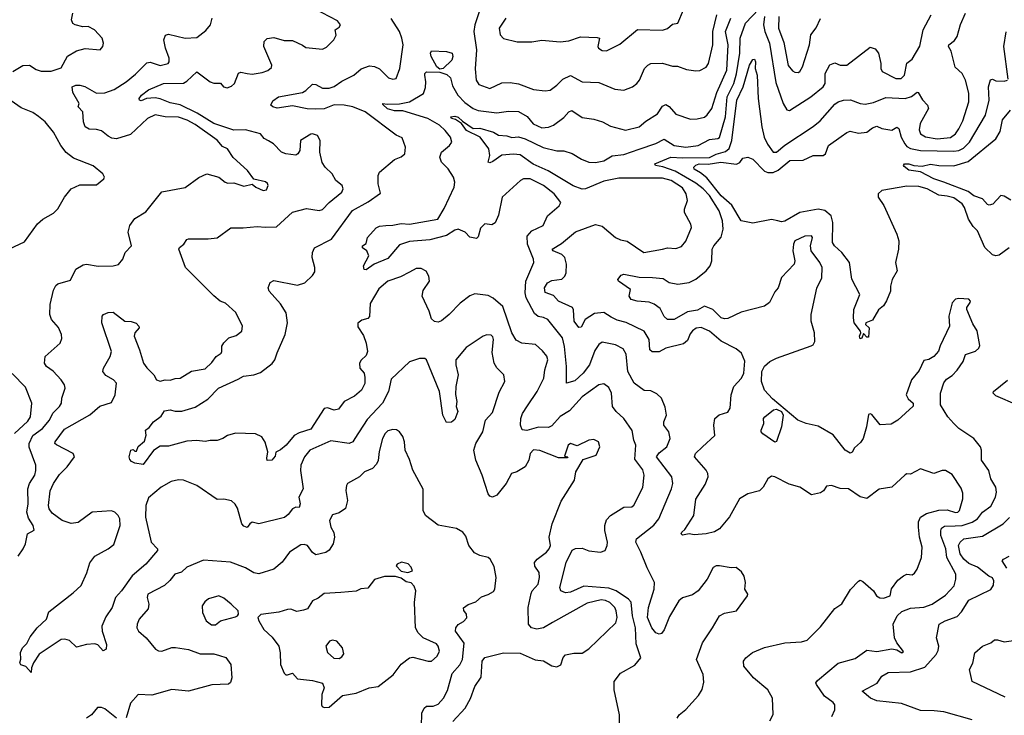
# Model space of a CAD drawing. Extents: x 1954683 to 2060285, y 904798 to 1016299.
# Tile 288 of 472: x 1989987 to 1995866, y 978962 to 983116. Entities that reach past the tile are written whole.
import ezdxf

# ---------------------------------------------------------------- set-up
doc = ezdxf.new("R2010")
doc.units = 0

msp = doc.modelspace()

# ---------------------------------------------------------------- linework, layer by layer
at = {"layer": '0CON10XD'}
for points in [[(1993167.8, 979515), (1993115, 979484.5), (1993075.6, 979475.6), (1993043.8, 979483.8), (1993024.5, 979505), (1993022.3, 979605), (1993041.1, 979688.9), (1993046.9, 979705), (1993082.9, 979745), (1993091.1, 979785), (1993087.9, 979815), (1993062.1, 979852.1), (1993060.6, 979875), (1993076.7, 979895), (1993132.9, 979935), (1993149.1, 979955), (1993155.4, 979975), (1993147.5, 980025), (1993166.5, 980105), (1993219.4, 980240.6), (1993298.8, 980365), (1993306.7, 980415), (1993350.9, 980489.1), (1993428.1, 980515), (1993450, 980565), (1993442.5, 980595), (1993415, 980608.8), (1993385, 980604.3), (1993315, 980570), (1993275, 980585.7), (1993262.5, 980575), (1993240, 980510), (1993260, 980505), (1993255, 980500), (1993205, 980500), (1993092.6, 980542.6), (1993055, 980546.6), (1993034.2, 980525), (1993027.1, 980485), (1993005, 980445.6), (1992955, 980415.6), (1992922.5, 980405), (1992892.5, 980345), (1992835, 980275.6), (1992810, 980265), (1992795, 980271.2), (1992784.5, 980284.5), (1992749.2, 980395), (1992709.7, 980485), (1992698.8, 980545), (1992710, 980585), (1992751.8, 980655), (1992768.5, 980725), (1992809.1, 980770.9), (1992849.4, 980890.6), (1992883.8, 980955), (1992877.5, 980995), (1992835.8, 981035.8), (1992819.6, 981065), (1992808.3, 981128.3), (1992815.7, 981205.7), (1992812.3, 981222.3), (1992802.4, 981232.4), (1992776.6, 981233.4), (1992754.2, 981225.8), (1992652.2, 981157.8), (1992592, 981085), (1992591.1, 981055), (1992604.3, 980995.7), (1992590.6, 980925), (1992588.3, 980878.3), (1992596, 980835), (1992593.8, 980805), (1992603.3, 980775), (1992585, 980727.5), (1992565, 980712.5), (1992535, 980710), (1992513.6, 980753.6), (1992494.3, 980895), (1992416.7, 981085), (1992405, 981092.5), (1992375, 981093.3), (1992315, 981072), (1992205, 980970), (1992188.9, 980895), (1992153.9, 980825), (1992061.8, 980728.2), (1991987.9, 980615), (1991975, 980594.4), (1991955, 980584.5), (1991845, 980600), (1991719.4, 980545), (1991687.5, 980505), (1991666.1, 980455), (1991663.9, 980423.9), (1991678.9, 980315), (1991654.4, 980265), (1991661.2, 980225), (1991656.4, 980203.6), (1991635, 980203.8), (1991615, 980194.2), (1991589.8, 980160.2), (1991567.6, 980142.4), (1991415, 980105.4), (1991375, 980114.4), (1991360, 980105), (1991345, 980082.5), (1991325, 980090.8), (1991313.3, 980105), (1991287.8, 980197.8), (1991273.5, 980223.5), (1991251.7, 980241.7), (1991205, 980252.9), (1991165, 980250), (1991044, 980334), (1990965, 980366.2), (1990935, 980367.5), (1990891.8, 980358.2), (1990832.5, 980325), (1990755, 980261.3), (1990739, 980215), (1990737.2, 980145), (1990771.2, 979995), (1990810, 979955), (1990810, 979945), (1990740.6, 979865), (1990657.5, 979795), (1990594.6, 979705), (1990558.5, 979665), (1990538.2, 979605), (1990500.9, 979549.1), (1990478.2, 979495), (1990478.5, 979465), (1990504.2, 979385), (1990503.6, 979356.4), (1990485, 979346.7), (1990452.4, 979382.4), (1990435, 979388.9), (1990385, 979384.2), (1990325, 979368.6), (1990285, 979408.1), (1990256.4, 979416.4), (1990235, 979414.4), (1990103.1, 979326.9), (1990069.2, 979275), (1990058, 979245), (1990055, 979217.5), (1990023.8, 979253.8), (1989993.9, 979263.9), (1989987.5, 979275), (1989993.6, 979296.4), (1989992.3, 979337.7), (1990004, 979365), (1990029.6, 979390.4), (1990049.5, 979430.5), (1990091.2, 979485), (1990146.2, 979535), (1990160.5, 979579.5), (1990307, 979693), (1990353.7, 979736.3), (1990388.1, 979811.9), (1990405, 979871.9), (1990435, 979912.9), (1990514.4, 979955), (1990549.1, 979980.9), (1990585.8, 980094.2), (1990584.3, 980135), (1990575.7, 980155), (1990555, 980174.7), (1990535, 980183.2), (1990420, 980175), (1990335, 980114), (1990295, 980107.3), (1990240, 980125), (1990179.8, 980169.8), (1990163.1, 980195), (1990158.6, 980215), (1990168, 980302), (1990188.2, 980345), (1990225, 980399.6), (1990270, 980445), (1990314.3, 980505), (1990305.8, 980525), (1990206.7, 980576.7), (1990196.2, 980585), (1990198.6, 980595), (1990255, 980669.5), (1990405, 980756.8), (1990465, 980807.8), (1990535, 980829.2), (1990557.1, 980875), (1990564.4, 980945), (1990546.9, 980965), (1990500.2, 980990.2), (1990483.5, 981015), (1990486.2, 981035), (1990527.3, 981105), (1990535.9, 981135), (1990477.5, 981305), (1990478.8, 981345), (1990487.5, 981355), (1990515, 981366.7), (1990545, 981370), (1990615, 981315.6), (1990652.5, 981312.5), (1990683.2, 981303.2), (1990698.8, 981285), (1990699.2, 981275), (1990674.7, 981245.3), (1990670, 981225), (1990702.7, 981145), (1990726.5, 981065), (1990745, 981037.1), (1990786.9, 980995), (1990804.4, 980965), (1990825, 980957.8), (1990855, 980964.5), (1990885, 980962.2), (1990915, 980973.1), (1990944.5, 980975.5), (1991013.1, 981016.9), (1991095, 981030.6), (1991135, 981069.2), (1991160, 981105), (1991188.9, 981125), (1991194.4, 981135), (1991194.5, 981165.5), (1991205, 981186.2), (1991235, 981216.2), (1991279.5, 981230.5), (1991312.5, 981255), (1991316.2, 981285), (1991276.4, 981366.4), (1991215, 981422), (1991184.5, 981434.5), (1991145, 981465.7), (1990977.1, 981635), (1990937.5, 981745), (1990941.2, 981755), (1990966, 981775), (1990985, 981803.8), (1990995, 981807.1), (1991112.7, 981807.3), (1991165, 981814), (1991247, 981873), (1991322.1, 981872.1), (1991405, 981881.4), (1991455, 981875.8), (1991520.5, 981879.5), (1991615, 981965.4), (1991698.6, 981988.6), (1991775, 981977.1), (1991795, 981982.5), (1991834.2, 982025), (1991910, 982085), (1991918.6, 982105), (1991911.9, 982125), (1991874.5, 982154.5), (1991851.9, 982195), (1991811.1, 982235), (1991793.4, 982263.4), (1991779.5, 982325), (1991781.2, 982395), (1991764.1, 982424.1), (1991735, 982433.8), (1991725, 982431.2), (1991662.9, 982395), (1991659.5, 982335), (1991648.1, 982315), (1991635, 982305.8), (1991575, 982314.2), (1991550, 982325), (1991502, 982375), (1991472.9, 982392.9), (1991446.6, 982406.6), (1991425, 982434.4), (1991335, 982457.6), (1991265, 982455.3), (1991145, 982496.4), (1991047.2, 982557.2), (1990945, 982607.3), (1990885, 982619.3), (1990825, 982643.5), (1990795, 982648.4), (1990744.6, 982645.4), (1990712, 982632), (1990701.2, 982635), (1990700.8, 982645), (1990714.4, 982665), (1990755, 982697.5), (1990845.6, 982734.4), (1990965, 982736.2), (1990985, 982747.8), (1991045, 982804.2), (1991125, 982744.4), (1991145, 982736.9), (1991185, 982735.8), (1991204.6, 982714.6), (1991225, 982708.1), (1991252, 982718), (1991270, 982735), (1991292.8, 982797.2), (1991307.9, 982802.1), (1991345, 982793.8), (1991375, 982790), (1991435, 982800.9), (1991468.1, 982811.9), (1991490.3, 982829.7), (1991491.9, 982845), (1991444.4, 982955), (1991445.7, 982985), (1991465, 983003.1), (1991505, 983009.6), (1991565, 982991.4), (1991615, 982991.1), (1991674.5, 982964.5), (1991695, 982949.2), (1991795, 982940), (1991817.9, 982952.1), (1991862.5, 982995), (1991875.8, 983024.2), (1991871.2, 983055), (1991895, 983071.2), (1991902, 983085), (1991885, 983108.6), (1991610, 983255)], [(1989945, 982805.6), (1990005, 982841.4), (1990045, 982844.4), (1990085, 982818.6), (1990115, 982809.2), (1990175, 982808.9), (1990235, 982829.2), (1990272.6, 982897.4), (1990325, 982929.2), (1990377, 982943), (1990467.5, 982935), (1990482.5, 982955), (1990486.7, 982975), (1990480, 983005), (1990434.3, 983054.3), (1990395, 983074.3), (1990363.6, 983073.6), (1990317.5, 983085), (1990305, 983093.8), (1990296, 983115), (1990304, 983155)], [(1993824.7, 981745.3), (1993855, 981753.6), (1993905, 981749.5), (1993938.5, 981761.5), (1993965, 981794), (1993997.8, 981875), (1993994.4, 981895), (1993955.6, 981965), (1993956.7, 981985), (1993973.8, 982035), (1993967.3, 982075), (1993945, 982110.7), (1993876.9, 982155), (1993825, 982168.6), (1993565, 982168.9), (1993475, 982150.6), (1993365, 982105.9), (1993345, 982104.1), (1993292.6, 982122.6), (1993142.7, 982212.7), (1993053.3, 982253.3), (1992975, 982309.3), (1992935, 982312.5), (1992865, 982306.9), (1992811.2, 982268.8), (1992795, 982260), (1992784.7, 982264.7), (1992794, 982305), (1992787.5, 982345), (1992736.2, 982415), (1992655, 982453.3), (1992625.8, 982495.8), (1992588.8, 982518.8), (1992564.4, 982525), (1992560.8, 982535), (1992585, 982539.3), (1992605, 982534.4), (1992630, 982510), (1992695, 982466.4), (1992735, 982468.1), (1992815, 982443.1), (1992846.5, 982426.5), (1992895, 982422.5), (1992925, 982412.3), (1992965, 982415.3), (1993005, 982404.2), (1993112.7, 982352.7), (1993195, 982332.9), (1993235, 982333.1), (1993285, 982317.5), (1993342, 982282), (1993385, 982265.2), (1993425, 982262.3), (1993475, 982273.7), (1993525, 982302.5), (1993595, 982311.6), (1993685, 982342.2), (1993785, 982375.8), (1993835, 982402), (1993895, 982364.8), (1993965, 982353.9), (1994038, 982365), (1994105, 982399.4), (1994154.7, 982405.3), (1994165, 982411.8), (1994200.5, 982535), (1994210.9, 982655), (1994250.5, 982735), (1994267.5, 982792.5), (1994287, 982915), (1994288.4, 983005), (1994320, 983095), (1994400.5, 983179.5)], [(1992731.7, 983168.3), (1992705.2, 983085), (1992698.9, 983045), (1992714.2, 982935), (1992707.1, 982822.9), (1992712.3, 982755), (1992728.3, 982728.3), (1992795, 982705.4), (1992865, 982738.2), (1992915, 982741.5), (1992965, 982732.9), (1993055, 982699.6), (1993125, 982690.5), (1993155, 982695.6), (1993195, 982725.5), (1993229, 982761), (1993275, 982782.2), (1993345, 982744.4), (1993445, 982740.9), (1993541.1, 982701.1), (1993595, 982695.7), (1993646.2, 982715), (1993672.5, 982735), (1993687.8, 982755), (1993717.5, 982825), (1993736.9, 982845), (1993755, 982853.8), (1993825, 982855.4), (1993885, 982839.1), (1993915, 982838.5), (1993968, 982818), (1994025, 982809.5), (1994048.3, 982811.7), (1994085, 982831.4), (1994100, 982855), (1994126.5, 982965), (1994124.7, 983045), (1994149.6, 983145)], [(1992890, 983125), (1992850, 983065), (1992855.6, 983025), (1992875, 983002.5), (1992957.3, 982982.7), (1993045, 982982.9), (1993105, 982994.3), (1993215, 982982.9), (1993265, 982989.1), (1993335, 983012.5), (1993435, 983010), (1993449.2, 983005), (1993438, 982955), (1993443.8, 982945), (1993465, 982932), (1993490.5, 982929.5), (1993570.6, 982969.4), (1993675, 983058), (1993825, 983052.5), (1993855, 983063.8), (1993885, 983090), (1993916.7, 983095), (1993951.2, 983175)], [(1994434, 983135), (1994428.1, 983085), (1994435.3, 983045), (1994463.9, 982975), (1994501.3, 982741.3), (1994546.2, 982616.2), (1994568.3, 982578.3), (1994583.6, 982573.6), (1994710, 982655), (1994785, 982715.5), (1994796.8, 982735), (1994796.5, 982795), (1994825, 982846.2), (1994855, 982858), (1994885, 982844), (1994925, 982844.2), (1995065, 982951.2), (1995095, 982941.2), (1995115, 982916.2), (1995128.5, 982855), (1995127.8, 982825), (1995136.4, 982806.4), (1995218.8, 982765), (1995250.8, 982765), (1995269.5, 982785), (1995283.3, 982856.7), (1995315, 982880), (1995361.9, 982958.1), (1995380.6, 983055), (1995428.5, 983145)], [(1994905.8, 982634.2), (1994947.8, 982637.8), (1995005, 982614.4), (1995035, 982612), (1995085, 982620.6), (1995158.2, 982651.8), (1995275, 982644.6), (1995312, 982658), (1995345, 982683.5), (1995351.8, 982681.8), (1995378.1, 982638.1), (1995406.9, 982605), (1995414.3, 982585), (1995363.4, 982496.6), (1995358, 982458), (1995364.8, 982434.8), (1995396.4, 982416.4), (1995465, 982405.2), (1995545, 982412.8), (1995575.5, 982435), (1995595, 982464.4), (1995617.5, 982512.5), (1995654.2, 982625.8), (1995653.4, 982676.6), (1995634.7, 982755), (1995613.6, 982793.6), (1995572.9, 982832.9), (1995548.3, 982928.3), (1995532.5, 982955), (1995534.5, 982965.5), (1995569.1, 982990.9), (1995585.5, 983015), (1995603.7, 983086.3), (1995634.3, 983155.7)], [(1989978.3, 979911.7), (1990007.5, 979955), (1990022, 979985), (1990033.3, 980045), (1990072.3, 980067.7), (1990066.5, 980095), (1990039.5, 980139.5), (1990029.1, 980175), (1990038.1, 980225), (1990035.8, 980315), (1990045.8, 980345), (1990077.5, 980395), (1990084, 980424), (1990082.3, 980455), (1990042.7, 980562.7), (1990043, 980585), (1990065, 980632.5), (1990123.2, 980675), (1990163.8, 980725), (1990185, 980766.5), (1990225.4, 980805), (1990235.4, 980825), (1990238.1, 980855), (1990257.5, 980915), (1990254.2, 980935), (1990235, 980965.8), (1990187, 981017), (1990147.5, 981045), (1990134.3, 981065), (1990138, 981105), (1990228.8, 981185), (1990238.8, 981211.2), (1990235.8, 981235.8), (1990217.7, 981277.7), (1990177.1, 981325), (1990166.2, 981356.2), (1990169, 981415), (1990189.4, 981500.6), (1990202, 981528), (1990215, 981537.5), (1990289.5, 981560.5), (1990322.5, 981625), (1990365, 981651.2), (1990385, 981655.4), (1990455, 981642.9), (1990544.3, 981645.7), (1990575.8, 981654.2), (1990603.3, 981685), (1990616.7, 981725), (1990653.8, 981765), (1990634, 981846), (1990643.8, 981886.2), (1990675, 981928), (1990740.9, 981969.1), (1990835, 982087.5), (1990975.5, 982114.5), (1991056.8, 982173.2), (1991105, 982194.4), (1991176.7, 982175), (1991214.5, 982144.5), (1991229.7, 982139.7), (1991265, 982142), (1991325, 982121.9), (1991375, 982133.8), (1991395.9, 982115.9), (1991440, 982095), (1991459.7, 982100.3), (1991471.1, 982125), (1991467.3, 982137.3), (1991455, 982146.5), (1991385, 982162.5), (1991346.2, 982215), (1991262.2, 982292.2), (1991226.9, 982345), (1991198.3, 982358.3), (1991165.4, 982395.4), (1991035, 982489.4), (1990987.1, 982515), (1990935, 982533.3), (1990854.7, 982535.3), (1990795, 982547.3), (1990749.2, 982525), (1990649, 982431), (1990564.6, 982404.6), (1990537.6, 982407.6), (1990515, 982419.6), (1990475, 982452.2), (1990445, 982460.7), (1990401.5, 982461.5), (1990377.1, 982475), (1990367.5, 982505), (1990363.3, 982565), (1990336, 982595), (1990341.1, 982615), (1990305, 982680), (1990300.8, 982715), (1990322.5, 982725), (1990345, 982724.5), (1990375, 982715.9), (1990445, 982677.3), (1990495, 982678.5), (1990551, 982699), (1990622.5, 982745), (1990679.2, 982790.8), (1990745, 982857.8), (1990765, 982861.1), (1990825, 982842.3), (1990873.8, 982855), (1990880, 982865), (1990880, 982885), (1990857.5, 982945), (1990848.1, 982995), (1990857.3, 983022.7), (1990875, 983028.6), (1990975, 983006.4), (1991045, 983010), (1991098.3, 983051.7), (1991126.2, 983085), (1991135.8, 983124.2)], [(1993568, 978915), (1993567.9, 978965), (1993536.4, 979113.6), (1993536, 979164), (1993575, 979213.8), (1993659.1, 979260.9), (1993695.7, 979304.3), (1993668.2, 979388.2), (1993663, 979485), (1993645.5, 979555), (1993637.4, 979637.4), (1993622, 979655), (1993547.8, 979705), (1993505, 979720.1), (1993355, 979732.6), (1993275, 979697.7), (1993245, 979693.1), (1993218.8, 979705), (1993211.4, 979725), (1993249.5, 979875), (1993285, 979948.8), (1993305, 979958.8), (1993345, 979960), (1993384.5, 979944.5), (1993455, 979936.2), (1993481.9, 979945), (1993495.6, 979975), (1993496.9, 979995), (1993480, 980065), (1993481.5, 980095), (1993491.4, 980128.6), (1993515, 980154.2), (1993595, 980204), (1993642.5, 980207.5), (1993653, 980217), (1993708.6, 980321.4), (1993715.8, 980395), (1993706.8, 980426.8), (1993660.7, 980490.7), (1993666.7, 980575), (1993653.1, 980605), (1993643.4, 980663.4), (1993594.3, 980734.3), (1993548.9, 980775), (1993526.7, 980805), (1993521.3, 980885), (1993505, 980919.5), (1993475, 980941.8), (1993445, 980935.5), (1993345, 980863.8), (1993270.6, 980779.4), (1993215, 980746.5), (1993165, 980689.5), (1993145, 980679.6), (1993085, 980682.7), (1993015, 980661.8), (1992986.4, 980666.4), (1992976.9, 980695), (1992979.4, 980735), (1992989.7, 980765), (1993019.4, 980810.6), (1993076.2, 980895), (1993116.9, 980975), (1993121.8, 981025), (1993139.6, 981085), (1993135, 981105.8), (1993108.8, 981138.8), (1993065.8, 981175.8), (1992985, 981184.7), (1992951.3, 981201.3), (1992926.4, 981246.4), (1992872.3, 981402.3), (1992813.4, 981453.4), (1992785, 981468.1), (1992705, 981477.8), (1992675, 981466.7), (1992616.4, 981423.6), (1992551.4, 981355), (1992505, 981317.5), (1992485, 981309.2), (1992463, 981313), (1992445, 981328.8), (1992431.2, 981375), (1992389.6, 981465), (1992395, 981498.8), (1992434.2, 981555), (1992430, 981585), (1992413.2, 981613.2), (1992385, 981630.8), (1992355, 981629.2), (1992315, 981608.6), (1992259.8, 981580.2), (1992185.3, 981554.7), (1992131.7, 981508.3), (1992079.4, 981420.6), (1992075, 981343.3), (1992065, 981331.2), (1992028.8, 981321.2), (1992005, 981302.5), (1992005, 981282.5), (1992039.3, 981229.3), (1992055.7, 981185), (1992064, 981135), (1992055, 981110), (1992025, 981083.3), (1992016.2, 981065), (1992018.6, 981035), (1992043.1, 981005), (1992048.4, 980978.4), (1992047, 980943), (1992027.3, 980902.7), (1991985, 980866.7), (1991923.8, 980835), (1991890.3, 980789.7), (1991865, 980784.4), (1991825, 980796.9), (1991805, 980794.4), (1991725, 980671.1), (1991655, 980649.3), (1991626.6, 980633.4), (1991578.1, 980575), (1991545, 980546.2), (1991517, 980533), (1991511.7, 980508.3), (1991493.3, 980485), (1991465, 980482.9), (1991462.9, 980497.1), (1991468, 980535), (1991452.5, 980592.5), (1991433.3, 980625), (1991395, 980642), (1991275, 980646.2), (1991227, 980633), (1991200, 980615), (1991165, 980602.5), (1991125, 980603.3), (1991095, 980596.2), (1991045, 980602), (1990985, 980598.1), (1990875, 980568.6), (1990825, 980569.2), (1990786.1, 980543.9), (1990725, 980458.8), (1990675, 980467.5), (1990655, 980477.5), (1990645, 980490), (1990641.2, 980505), (1990650, 980545), (1990665, 980550), (1990675, 980540), (1990685, 980540), (1990693.6, 980566.4), (1990731.7, 980598.3), (1990742.5, 980635), (1990737.5, 980665), (1990759.7, 980680.3), (1990785, 980713.8), (1990831.7, 980748.3), (1990850.8, 980779.2), (1990885, 980785.8), (1990915, 980777.5), (1990955, 980778.6), (1991035, 980802.7), (1991109.9, 980850.1), (1991172.9, 980915), (1991290.6, 980969.4), (1991323.4, 980986.6), (1991385, 980995.3), (1991425, 981008.7), (1991495, 981061.8), (1991511.1, 981085), (1991523.3, 981126.7), (1991571.2, 981235), (1991585.5, 981305), (1991577.5, 981365), (1991545, 981418.6), (1991475.7, 981495), (1991470.8, 981515), (1991483.2, 981546.8), (1991505, 981558), (1991645, 981530.9), (1991689.2, 981545), (1991735, 981587.5), (1991749.4, 981610.6), (1991749.6, 981635), (1991733.8, 981696.2), (1991735.5, 981725), (1991746.3, 981753.7), (1991847.8, 981805), (1991974, 981976), (1992068, 982028), (1992140.8, 982079.2), (1992128, 982135), (1992128, 982185), (1992136.2, 982205), (1992225, 982280), (1992265, 982297.5), (1992285.8, 982315), (1992290.6, 982355), (1992269.8, 982409.8), (1992235, 982426.9), (1992050.4, 982565), (1991975.8, 982595), (1991925, 982604.8), (1991865, 982606.9), (1991805, 982583.4), (1991755, 982580.7), (1991704.1, 982584.1), (1991615, 982601.3), (1991525, 982587.5), (1991497.5, 982595), (1991486.7, 982605), (1991498.8, 982631.2), (1991531.2, 982655), (1991675, 982680.4), (1991695, 982691.9), (1991735, 982730.8), (1991755, 982728.1), (1991795, 982706.5), (1991835, 982707.7), (1991865, 982717.1), (1991910.7, 982749.3), (1991982.5, 982785), (1992025, 982823.1), (1992075, 982839.4), (1992105, 982835.7), (1992135, 982822), (1992189.4, 982769.4), (1992215, 982760.6), (1992235, 982764.4), (1992256.4, 982825), (1992275.7, 982965), (1992269.1, 983005), (1992253.8, 983045), (1992205, 983122.5)], [(1993696, 979936), (1993665.3, 979995), (1993670.3, 980015), (1993772.6, 980097.4), (1993803.6, 980135), (1993879.6, 980315), (1993886.4, 980345), (1993880, 980385), (1993788.9, 980505), (1993805, 980530), (1993851.9, 980565), (1993870.8, 980615), (1993863.1, 980655), (1993832.7, 980695), (1993832.8, 980715), (1993848.5, 980755), (1993841.7, 980801.7), (1993819.2, 980855), (1993792, 980882), (1993755, 980900), (1993715, 980901.9), (1993655.3, 980945.3), (1993618.2, 981015), (1993607.4, 981117.4), (1993589.4, 981149.4), (1993543.9, 981173.9), (1993465, 981189.1), (1993445, 981176.4), (1993420.2, 981139.8), (1993388.8, 981055), (1993351.8, 981005), (1993301.7, 980958.3), (1993252, 980945), (1993252.6, 981045), (1993240.7, 981165), (1993227.7, 981215), (1993140.8, 981325), (1993115, 981337.8), (1993083.1, 981343.1), (1993061.4, 981361.4), (1993011, 981455), (1993005.9, 981485), (1993008.4, 981555), (1993056, 981665), (1993054, 981685), (1993019.3, 981775), (1993016.2, 981823.8), (1993045, 981855.6), (1993112.7, 981887.3), (1993139.2, 981945), (1993208, 982005), (1993218.6, 982025), (1993177.8, 982075), (1993115.2, 982125.2), (1993035, 982165.5), (1992995.6, 982164.4), (1992978, 982155), (1992868.6, 982055), (1992845, 981947.5), (1992826.8, 981903.2), (1992805, 981891.2), (1992765, 981897.5), (1992739.3, 981870.7), (1992725, 981820), (1992715, 981810), (1992675, 981816.7), (1992646.8, 981846.8), (1992604.5, 981864.5), (1992585, 981859.6), (1992535, 981827.1), (1992435, 981801.1), (1992315, 981792.1), (1992255, 981771.1), (1992185, 981690), (1992103.9, 981656.1), (1992055, 981621.2), (1992043.9, 981623.9), (1992039.2, 981645), (1992072.5, 981705), (1992060, 981735), (1992033, 981753), (1992033.3, 981765), (1992055, 981780), (1992063.3, 981815), (1992115, 981872), (1992135, 981882.9), (1992172.5, 981887.5), (1992215, 981888.1), (1992265, 981898.2), (1992315, 981894.6), (1992482.9, 981925), (1992521.5, 981988.5), (1992581.8, 982115), (1992585.3, 982145), (1992577.2, 982175), (1992545.4, 982225.4), (1992505, 982264), (1992495.7, 982295), (1992505, 982323.8), (1992553.8, 982365), (1992567.1, 982385), (1992559.1, 982415), (1992526.9, 982455), (1992492.7, 982485), (1992424.5, 982525), (1992275, 982571.1), (1992225, 982572.3), (1992183.4, 982583.4), (1992155, 982610), (1992155, 982616), (1992180.9, 982610.9), (1992255, 982614), (1992315, 982625.3), (1992398.2, 982675), (1992410.1, 982710.1), (1992412.2, 982745), (1992405.2, 982785), (1992406, 982795), (1992415, 982803.4), (1992495, 982801.9), (1992537.7, 982787.7), (1992558.6, 982768.6), (1992570.3, 982720.3), (1992603.8, 982665), (1992645, 982621.9), (1992695, 982585.3), (1992725, 982573.1), (1992835, 982560.4), (1992905, 982570), (1992965, 982566.9), (1993017.6, 982537.6), (1993053.1, 982493.1), (1993105, 982470.8), (1993145, 982473.2), (1993175, 982485.3), (1993235, 982531.1), (1993265, 982565.6), (1993284.2, 982574.2), (1993345, 982531.4), (1993415, 982521.9), (1993466.1, 982506.1), (1993515, 982479.7), (1993605, 982456.1), (1993684.8, 982475.2), (1993725, 982510.4), (1993795, 982553.1), (1993825, 982598.6), (1993845, 982610), (1993865, 982597.1), (1993905, 982551.1), (1993992.1, 982522.1), (1994033, 982523), (1994075, 982534.6), (1994092.7, 982547.3), (1994120, 982585), (1994148.8, 982681.2), (1994210, 982815), (1994217.4, 982965), (1994201.6, 983045), (1994233.3, 983125)], [(1994519.8, 983135), (1994517.4, 983065), (1994548.8, 982978.8), (1994575, 982841.4), (1994600.5, 982810.5), (1994615, 982801.8), (1994635, 982800), (1994645, 982805.6), (1994660.7, 982835), (1994701.9, 982965), (1994711.5, 983025), (1994742.7, 983067.3), (1994768.1, 983121.9)], [(1995888.9, 982761.1), (1995862.7, 982955), (1995876.8, 983043.2)], [(1992495, 982821), (1992476.8, 982835), (1992444.7, 982895.3), (1992439.5, 982915), (1992445, 982929.2), (1992535, 982925.6), (1992568.6, 982915), (1992573.6, 982895), (1992566.5, 982875), (1992515, 982824.8), (1992495, 982821)], [(1994836.4, 978955), (1994853.2, 978995), (1994853.2, 979025), (1994845, 979037.3), (1994793.1, 979075), (1994744.2, 979145), (1994741.4, 979155), (1994749.8, 979170.2), (1994875, 979273.8), (1994975, 979300.6), (1995045, 979351.5), (1995105, 979342.5), (1995195, 979358.6), (1995225, 979353.3), (1995255, 979333.8), (1995265, 979342.5), (1995224.3, 979394.3), (1995209.4, 979425), (1995202.5, 979505), (1995225.6, 979555), (1995255, 979581.8), (1995305, 979602), (1995385, 979608.2), (1995435.2, 979624.8), (1995515, 979679.5), (1995565.7, 979735.7), (1995576.5, 979775), (1995576.2, 979805), (1995522.6, 979905), (1995517.5, 979955), (1995487.4, 980035), (1995486.6, 980063.4), (1995491.2, 980078.8), (1995509.6, 980090.4), (1995572.5, 980092.5), (1995615, 980094.8), (1995674, 980116), (1995705.6, 980135), (1995735.9, 980174.1), (1995785, 980210.6), (1995813.6, 980265), (1995819.5, 980295), (1995816.4, 980325), (1995784.8, 980374.8), (1995773.5, 980423.5), (1995730, 980485), (1995729.4, 980545), (1995723.8, 980565), (1995684.3, 980614.3), (1995595, 980674), (1995564.2, 980705), (1995528.6, 980745), (1995484.5, 980815), (1995484.6, 980885), (1995505, 980947.5), (1995520.5, 980969.5), (1995555, 980990), (1995585, 981022), (1995620, 981075), (1995635, 981116.7), (1995695, 981136.2), (1995714, 981155), (1995719.8, 981170.2), (1995705, 981257.5), (1995678.8, 981298.8), (1995642.2, 981385), (1995642.7, 981397.3), (1995662.3, 981427.7), (1995663.8, 981435), (1995655, 981446), (1995595, 981450), (1995575, 981445.8), (1995554, 981425), (1995534.2, 981345), (1995538.8, 981285), (1995482.3, 981167.7), (1995473.9, 981136.1), (1995445.8, 981104.2), (1995415, 981086.2), (1995385, 981080), (1995358.6, 981021.4), (1995311.2, 980965), (1995280, 980875), (1995292.5, 980852.5), (1995321.2, 980825), (1995321.7, 980808.3), (1995230.8, 980725), (1995189.5, 980700.5), (1995125.7, 980695.7), (1995075, 980757.5), (1995065, 980762.5), (1995055, 980757.5), (1995043.8, 980685), (1995023.8, 980615), (1995008.3, 980591.7), (1994971.2, 980558.8), (1994957.7, 980532.3), (1994945, 980526.2), (1994915.6, 980545.6), (1994845, 980636.7), (1994755, 980688), (1994683.3, 980705), (1994634, 980724), (1994482.5, 980852.5), (1994434.3, 980904.3), (1994415.6, 980955.6), (1994417.5, 981015), (1994435, 981045.7), (1994465.7, 981075), (1994505, 981095.3), (1994712.3, 981167.7), (1994725.6, 981175), (1994735.3, 981194.7), (1994731.8, 981245), (1994712.2, 981315), (1994711.9, 981355), (1994747.4, 981512.6), (1994777.3, 981575), (1994777.5, 981635), (1994765.4, 981665), (1994712.1, 981735), (1994709.6, 981765), (1994720, 981815), (1994714.3, 981824.3), (1994675, 981823.5), (1994616.2, 981795), (1994607.1, 981775), (1994604.2, 981735.8), (1994615.8, 981675.8), (1994611.2, 981655), (1994535, 981576), (1994515.7, 981515), (1994495, 981491.2), (1994463.2, 981426.8), (1994435, 981404.2), (1994295, 981369.2), (1994215, 981331.8), (1994195, 981330), (1994175, 981336.2), (1994125, 981385.3), (1994075, 981404.6), (1994035, 981382), (1993975, 981370.6), (1993895, 981325.4), (1993855, 981325.6), (1993835, 981344.2), (1993811.2, 981391.2), (1993775, 981417.1), (1993745, 981429.1), (1993674, 981434), (1993638, 981445), (1993626, 981465), (1993633.3, 981505), (1993563.3, 981555), (1993557.5, 981565), (1993579.2, 981590.8), (1993594.4, 981595.6), (1993685, 981577.8), (1993765.3, 981575.3), (1993829.6, 981569.6), (1993865, 981545.6), (1993916.4, 981536.4), (1993985, 981547.3), (1994025, 981566.6), (1994085, 981615.4), (1994108.9, 981645), (1994120.4, 981675), (1994122.3, 981745), (1994131.5, 981765), (1994175, 981816.9), (1994187.3, 981865), (1994182.9, 981915), (1994162.6, 981975), (1994105.2, 982065), (1994068, 982105), (1994025, 982139.8), (1993901.1, 982211.1), (1993827.6, 982237.6), (1993784.2, 982245), (1993778.8, 982255), (1993875.3, 982294.7), (1993945, 982290.3), (1994105, 982293.5), (1994145, 982313.5), (1994201.3, 982328.7), (1994223.4, 982346.6), (1994239.5, 982395), (1994268.4, 982635), (1994306.6, 982715), (1994345, 982844.4), (1994365, 982878.5), (1994375, 982880), (1994380.7, 982865), (1994378, 982825), (1994390.6, 982785), (1994396.3, 982645), (1994417.4, 982475), (1994433, 982415), (1994451.7, 982371.7), (1994485.3, 982325.3), (1994505, 982324.7), (1994555, 982366.2), (1994725, 982478.9), (1994767.4, 982512.6), (1994855, 982610.7), (1994875, 982625.7), (1994905.8, 982634.2)], [(1995895, 981754.3), (1995835, 981710), (1995815, 981705.5), (1995795, 981711.9), (1995749.3, 981755), (1995705.8, 981855), (1995680.7, 981880.7), (1995652.1, 981925), (1995628.7, 981995), (1995615, 982016), (1995565, 982051), (1995525, 982062.5), (1995475, 982066.9), (1995405.4, 982105.4), (1995355, 982119.8), (1995285, 982120.9), (1995135, 982095.3), (1995111.9, 982075), (1995113.1, 982055), (1995146.7, 982006.7), (1995224.2, 981835), (1995235.7, 981795), (1995234.1, 981745.9), (1995216.7, 981665), (1995226.7, 981615), (1995196.7, 981565), (1995186.4, 981523.6), (1995186.1, 981493.9), (1995163.6, 981436.4), (1995145, 981407.5), (1995115, 981382.5), (1995078.1, 981321.9), (1995040, 981305), (1995037.5, 981295), (1995060, 981275), (1995055, 981220), (1995045, 981220), (1995025, 981242.5), (1995015.7, 981214.3), (1995005, 981210), (1995000.8, 981225), (1995010, 981245), (1995007.5, 981255), (1994970, 981305), (1994966.2, 981335), (1994966.7, 981385), (1995003.8, 981475), (1994955.9, 981565.9), (1994941.4, 981665), (1994896, 981726), (1994851.9, 981765), (1994839.5, 981785), (1994841.2, 981905), (1994832.3, 981945), (1994795, 981977.1), (1994755, 981985.2), (1994645, 981964.7), (1994555, 981912.3), (1994535, 981909.5), (1994514, 981915), (1994475, 981922.7), (1994365, 981900.9), (1994295, 981914.8), (1994239.1, 982009.1), (1994175, 982064.4), (1994090.4, 982170.4), (1994052, 982202), (1994013.2, 982223.2), (1994013.1, 982235), (1994025, 982246.9), (1994045, 982254.1), (1994097.7, 982252.3), (1994172.5, 982265), (1994267.1, 982252.9), (1994286.7, 982263.3), (1994305, 982288.8), (1994335, 982293.8), (1994365, 982282), (1994435, 982212.1), (1994455, 982203.9), (1994485, 982202.9), (1994515, 982218.1), (1994585.9, 982274.1), (1994665, 982276), (1994725, 982303.8), (1994785, 982303.8), (1994797.7, 982315), (1994817.1, 982365), (1994892.2, 982417.8), (1994925, 982442.9), (1994945, 982450), (1994995, 982437.1), (1995045, 982443.2), (1995079.7, 982470.3), (1995105, 982479.6), (1995135, 982465.6), (1995195, 982455.6), (1995225, 982473.1), (1995235.7, 982465.7), (1995250.5, 982415), (1995271.6, 982375), (1995285, 982359.1), (1995306.9, 982346.9), (1995365, 982335.2), (1995565, 982331), (1995595, 982334.4), (1995621.7, 982348.3), (1995658.6, 982385), (1995754.3, 982545.7), (1995776.1, 982635), (1995771.5, 982715), (1995782.8, 982757.2), (1995795, 982761.2), (1995815, 982750.5), (1995865, 982749.4), (1995885, 982754.2)], [(1989925, 981747.5), (1990015, 981788.8), (1990093, 981897), (1990125.9, 981924.1), (1990188.8, 981961.2), (1990215, 981986.7), (1990255, 982056.7), (1990295, 982106.2), (1990345, 982128.8), (1990445, 982130), (1990490, 982165), (1990492.5, 982175), (1990482.5, 982195), (1990425, 982243.8), (1990308.1, 982288.1), (1990265, 982322), (1990231.4, 982365), (1990188.1, 982445), (1990138.1, 982505), (1990098.3, 982538.3), (1990065, 982561.4), (1989995, 982588.5), (1989935, 982630.8)], [(1995905, 982038.6), (1995865, 982061.4), (1995845, 982065.8), (1995797.1, 982015), (1995775, 982008.5), (1995765, 982012.2), (1995736.6, 982046.6), (1995685, 982063.5), (1995650.5, 982090.5), (1995504.5, 982145.5), (1995445, 982164.5), (1995365, 982206.2), (1995295, 982216.7), (1995268.3, 982238.3), (1995264.3, 982245), (1995270.8, 982255), (1995295.8, 982255.8), (1995325, 982244.4), (1995375, 982240.6), (1995425, 982253.5), (1995475, 982245.4), (1995565, 982242.8), (1995650.7, 982269.3), (1995815.9, 982404.1), (1995841.7, 982448.3), (1995855, 982516.9), (1995902.5, 982575)], [(1994465, 978928.6), (1994485, 978966.7), (1994482.5, 979065), (1994454.6, 979114.6), (1994369.2, 979185), (1994310, 979255), (1994308.1, 979285), (1994322.9, 979305), (1994363.4, 979336.6), (1994435, 979366.7), (1994555, 979394.3), (1994655, 979400), (1994688.7, 979411.3), (1994769.5, 979490.5), (1994855, 979600), (1994895, 979626.7), (1994947.8, 979712.2), (1994995, 979763.1), (1995005, 979768.1), (1995021.7, 979761.7), (1995085.7, 979705.7), (1995102.5, 979675), (1995123.1, 979663.1), (1995145, 979661.1), (1995184.3, 979675), (1995192.4, 979717.6), (1995231.1, 979768.9), (1995263.8, 979795), (1995285, 979804), (1995315, 979801.2), (1995329.7, 979810.3), (1995345.6, 979834.4), (1995371.9, 979905), (1995376.5, 979965), (1995360.5, 980025), (1995353.1, 980085), (1995353.4, 980116.6), (1995365.5, 980144.5), (1995402.4, 980167.6), (1995475, 980186.4), (1995525, 980188.2), (1995575, 980172.9), (1995589.2, 980175), (1995597.9, 980185), (1995618.7, 980255), (1995618.7, 980288.7), (1995608, 980318), (1995555, 980399.4), (1995515, 980423.8), (1995495, 980422.9), (1995445.9, 980405.9), (1995365, 980434), (1995305, 980401.2), (1995285, 980404), (1995275, 980398.6), (1995195, 980324), (1995118.7, 980311.3), (1995045, 980255.7), (1995005, 980266.4), (1994935, 980313.4), (1994885, 980317.1), (1994833.9, 980333.9), (1994805, 980330.8), (1994786.9, 980303.1), (1994769.5, 980290.5), (1994715, 980279.2), (1994645, 980324.4), (1994581.3, 980341.3), (1994495, 980386.2), (1994475, 980389.2), (1994455, 980374.1), (1994425.7, 980324.3), (1994405, 980301.6), (1994335, 980283.7), (1994285.7, 980254.3), (1994225, 980146.2), (1994165.5, 980074.5), (1994135, 980057.1), (1994085, 980045.7), (1994015, 980039.2), (1993985, 980045.8), (1993945, 980036.7), (1993936.7, 980045), (1993941.2, 980055), (1993958.1, 980071.9), (1994011.4, 980155), (1994025, 980253.3), (1994079.1, 980340.9), (1994096.9, 980385), (1994096.2, 980405), (1994086.5, 980426.5), (1994017.1, 980505), (1994022.2, 980525), (1994064.3, 980565.7), (1994137.6, 980632.4), (1994132.2, 980695), (1994137.5, 980735), (1994164, 980756), (1994215, 980772.7), (1994229.4, 980795), (1994235.4, 980875), (1994251.3, 980925), (1994296, 980975), (1994310, 981005), (1994315.9, 981075.9), (1994295.8, 981125), (1994265, 981150.6), (1994175, 981195.4), (1994105, 981256.4), (1994055, 981278.1), (1994027, 981273), (1994005, 981258.2), (1993990.6, 981239.4), (1993975, 981199.4), (1993950.8, 981179.2), (1993845, 981153.4), (1993805, 981132.8), (1993762.7, 981132.7), (1993748.7, 981145), (1993744.7, 981205), (1993715, 981256.4), (1993607.4, 981307.4), (1993555, 981321.2), (1993519.3, 981339.3), (1993475, 981366.3), (1993418.8, 981361.2), (1993364.2, 981325), (1993340, 981280), (1993325, 981277.5), (1993296.7, 981315), (1993292.8, 981382.8), (1993286.8, 981396.8), (1993204.3, 981435), (1993175, 981468.5), (1993125, 981486), (1993121.2, 981515), (1993137.5, 981545), (1993165, 981558.9), (1993223.4, 981566.6), (1993242.7, 981585), (1993249.3, 981605), (1993252.5, 981655), (1993241.5, 981695), (1993224.1, 981714.1), (1993172, 981735), (1993167.1, 981745), (1993221.2, 981778.8), (1993305, 981848.9), (1993425, 981893.1), (1993465, 981881.9), (1993545, 981815.5), (1993575, 981801.2), (1993615, 981792.7), (1993713.8, 981725), (1993824.7, 981745.3)], [(1989955, 980645.5), (1990035, 980718.2), (1990052, 980745), (1990059.6, 980825), (1990021.1, 980921.1), (1989942.4, 981002.4)], [(1995945, 980814.4), (1995815, 980870), (1995800, 980885), (1995801.2, 980895), (1995885, 980964)], [(1994495, 980593.3), (1994425, 980642.5), (1994413.8, 980653.8), (1994413.6, 980663.6), (1994430, 980705), (1994428.8, 980735), (1994436, 980745), (1994487.5, 980785), (1994505, 980789.6), (1994536.5, 980776.5), (1994544.8, 980755), (1994535, 980683.8), (1994505, 980597.5), (1994495, 980593.3)], [(1992386, 978895), (1992388.1, 978975), (1992402, 979005), (1992415, 979016), (1992455.6, 979015.6), (1992485, 979027.3), (1992516.9, 979065), (1992541.1, 979108.9), (1992569.1, 979210.9), (1992615, 979263.6), (1992631.6, 979295), (1992641.5, 979391.5), (1992588.1, 979465), (1992591.4, 979485), (1992605, 979503.8), (1992637.3, 979522.7), (1992655.8, 979544.2), (1992654.4, 979565), (1992638.3, 979588.3), (1992637.5, 979602.5), (1992665, 979624), (1992710.5, 979639.5), (1992745, 979670), (1992785, 979682.5), (1992815, 979700.8), (1992824.4, 979715.6), (1992832.7, 979785), (1992820.6, 979850.6), (1992796.2, 979895), (1992785, 979904), (1992735, 979915.7), (1992702.8, 979932.8), (1992669.4, 979975), (1992651.1, 980031.1), (1992633.8, 980055), (1992595, 980077.1), (1992485, 980097.1), (1992410, 980155), (1992396.5, 980185), (1992396.9, 980255), (1992395, 980311.2), (1992334.7, 980424.7), (1992315, 980488.8), (1992289.1, 980545), (1992285.4, 980595), (1992275, 980625.8), (1992255, 980654.2), (1992236.6, 980666.6), (1992215, 980668.6), (1992185, 980660), (1992168.6, 980645), (1992152.2, 980615), (1992132.8, 980537.2), (1992126.9, 980483.1), (1992117.6, 980462.4), (1992093.8, 980436.2), (1992044.7, 980415.3), (1992015, 980385.8), (1991945, 980346.2), (1991938.8, 980335), (1991934, 980305), (1991944.2, 980245), (1991932.7, 980197.3), (1991895, 980171.1), (1991855, 980158), (1991836.9, 980125), (1991844.4, 980085), (1991862.6, 980052.6), (1991865.7, 980025), (1991858.1, 979985), (1991835, 979948.8), (1991815, 979934), (1991755, 979920), (1991735, 979934.2), (1991705, 979975.6), (1991685, 979982.2), (1991665, 979978.9), (1991598.8, 979935), (1991555, 979876.7), (1991505, 979834.2), (1991415, 979806), (1991385, 979811.9), (1991335, 979841.4), (1991246.3, 979876.3), (1991085, 979888.5), (1990985, 979846.1), (1990952.9, 979817.1), (1990913.6, 979805), (1990884, 979766), (1990852.2, 979737.8), (1990751.2, 979685), (1990748, 979665), (1990757.8, 979625), (1990752.9, 979597.1), (1990700, 979535), (1990687.5, 979505), (1990686.5, 979485), (1990696.9, 979465), (1990742.5, 979425), (1990797.6, 979357.6), (1990816.1, 979346.1), (1990835, 979343.9), (1990895, 979366.2), (1990916.4, 979366.4), (1990995, 979354.6), (1991065, 979329.7), (1991145, 979327.8), (1991179.8, 979319.8), (1991217.4, 979307.4), (1991248.1, 979265), (1991253.1, 979185), (1991245, 979156.7), (1991233, 979147), (1991135, 979143.3), (1990995, 979105.6), (1990895, 979115.9), (1990775, 979082.6), (1990695, 979086.2), (1990647.8, 979035), (1990623, 978947)], [(1995675, 978933.8), (1995505, 978982.9), (1995448.1, 978988.1), (1995365, 978991.1), (1995251.7, 979031.8), (1995105, 979048.2), (1995066.2, 979065), (1995016.7, 979105), (1995106.5, 979153.5), (1995135, 979195.5), (1995172.3, 979217.7), (1995305, 979220.5), (1995390.7, 979249.3), (1995458.5, 979325), (1995471.1, 979348.9), (1995475.3, 979375), (1995460.8, 979425), (1995476.2, 979505), (1995512, 979525), (1995585, 979551.8), (1995610.7, 979579.3), (1995655, 979648.5), (1995786.1, 979713.9), (1995800.9, 979739.1), (1995803.5, 979765), (1995795, 979782.9), (1995773.4, 979793.4), (1995705.7, 979845.7), (1995655, 979868.9), (1995625, 979893.3), (1995603.4, 979925), (1995592.7, 979975), (1995601.8, 979995), (1995625, 980016.1), (1995735, 980031.7), (1995860, 980105), (1995896.4, 980143.6)], [(1993912.2, 978945), (1993925, 978964.2), (1993963.8, 978996.2), (1994040.2, 979079.8), (1994061.1, 979115), (1994070.9, 979159.1), (1994068.5, 979205), (1994028.1, 979295), (1994064.7, 979395.3), (1994122.9, 979485), (1994165, 979556.2), (1994195, 979572), (1994266.7, 979585), (1994333.1, 979675), (1994335.4, 979685.4), (1994316.9, 979715), (1994320, 979755), (1994312.3, 979792.3), (1994297.7, 979817.7), (1994265, 979844), (1994235, 979842.5), (1994165, 979854), (1994145, 979853.8), (1994126.7, 979845), (1994091.2, 979775), (1994038.9, 979705), (1994005, 979680.7), (1993945, 979664.2), (1993922.2, 979645), (1993867.8, 979552.2), (1993835, 979471.2), (1993819.1, 979450.9), (1993805, 979446), (1993785, 979454), (1993761.4, 979485), (1993735.6, 979545), (1993741.8, 979605), (1993775.4, 979715), (1993778.2, 979755), (1993732.8, 979842.8), (1993696, 979936)], [(1995881, 979841), (1995852.9, 979885), (1995860.8, 979895), (1995895, 979912.5)], [(1992305, 979814.3), (1992332, 979825), (1992325, 979846.2), (1992305.6, 979865.6), (1992265.7, 979875.7), (1992240, 979865), (1992233.9, 979853.9), (1992265, 979822.5), (1992305, 979814.3)], [(1991805, 979008.9), (1991835, 979010.9), (1991915, 979079.6), (1991995.3, 979094.7), (1992073.8, 979126.2), (1992126.9, 979133.1), (1992215.9, 979204.1), (1992265, 979268), (1992315, 979305.8), (1992335, 979309.2), (1992425, 979285.5), (1992445, 979285.5), (1992479.1, 979315), (1992492.5, 979345), (1992485.8, 979375), (1992475, 979389.2), (1992395, 979424.3), (1992365.8, 979455), (1992349.2, 979485), (1992343.9, 979635), (1992352.1, 979705), (1992342.4, 979732.4), (1992325, 979752.2), (1992295, 979758.6), (1992265, 979780.8), (1992231.1, 979791.1), (1992165, 979791.2), (1992105, 979773.3), (1992065, 979721.2), (1992024, 979716), (1991995, 979703.8), (1991905, 979695.8), (1991805, 979688.6), (1991768.5, 979661.5), (1991735, 979645.7), (1991705, 979598), (1991681.3, 979588.7), (1991641.3, 979581.3), (1991605, 979594.7), (1991585, 979594.1), (1991535, 979577.5), (1991427.3, 979562.7), (1991408.8, 979545), (1991413.8, 979525), (1991444, 979475), (1991495, 979429.2), (1991534.3, 979375), (1991542.9, 979335), (1991543.8, 979265), (1991565, 979213.3), (1991575, 979203.3), (1991585, 979203.3), (1991615, 979214.3), (1991645, 979180), (1991735, 979170), (1991795, 979153.8), (1991805.5, 979125), (1991790.9, 979085), (1991789.4, 979025), (1991792.9, 979015), (1991805, 979008.9)], [(1991131.3, 979501.3), (1991155, 979501.9), (1991185, 979525.8), (1991275, 979548.8), (1991287.5, 979555), (1991293.6, 979566.4), (1991291.2, 979585), (1991250, 979625), (1991205, 979660.8), (1991175, 979675.7), (1991115, 979657.5), (1991091.3, 979638.7), (1991076.2, 979615), (1991078.8, 979575), (1991100, 979525), (1991131.3, 979501.3)], [(1992572.3, 978925), (1992645.8, 979004.2), (1992678.4, 979061.6), (1992705, 979133.8), (1992741.3, 979188.7), (1992747.3, 979285), (1992764, 979306), (1992875, 979335.6), (1992975, 979333.6), (1993065, 979292.9), (1993113.8, 979286.2), (1993165, 979257.5), (1993195, 979250.5), (1993217.8, 979262.2), (1993232.7, 979307.3), (1993246.6, 979323.4), (1993295, 979332.5), (1993345, 979331.9), (1993385, 979357.8), (1993545.6, 979514.4), (1993553.6, 979545), (1993547.9, 979585), (1993539.7, 979605), (1993511.2, 979635), (1993485, 979648.1), (1993458.7, 979651.3), (1993375, 979632.2), (1993167.8, 979515)], [(1991895, 979301.1), (1991909.8, 979310.2), (1991921.7, 979328.3), (1991914.4, 979365), (1991881.2, 979405), (1991855, 979410), (1991836.3, 979403.7), (1991815.6, 979375), (1991825, 979337.5), (1991863.2, 979303.2), (1991895, 979301.1)], [(1995870.3, 979070.3), (1995675, 979164), (1995658.8, 979235), (1995677.3, 979272.7), (1995690, 979335), (1995735, 979373.8), (1995785, 979393.8), (1995807, 979413), (1995825, 979413.3), (1995865, 979400), (1995935, 979410)], [(1990565, 978944.5), (1990495, 979000), (1990475, 979008.6), (1990451.2, 979008.8), (1990416.2, 978965), (1990386.2, 978945)]]:
    msp.add_lwpolyline(points, dxfattribs=at)

doc.saveas('drawing.dxf')
